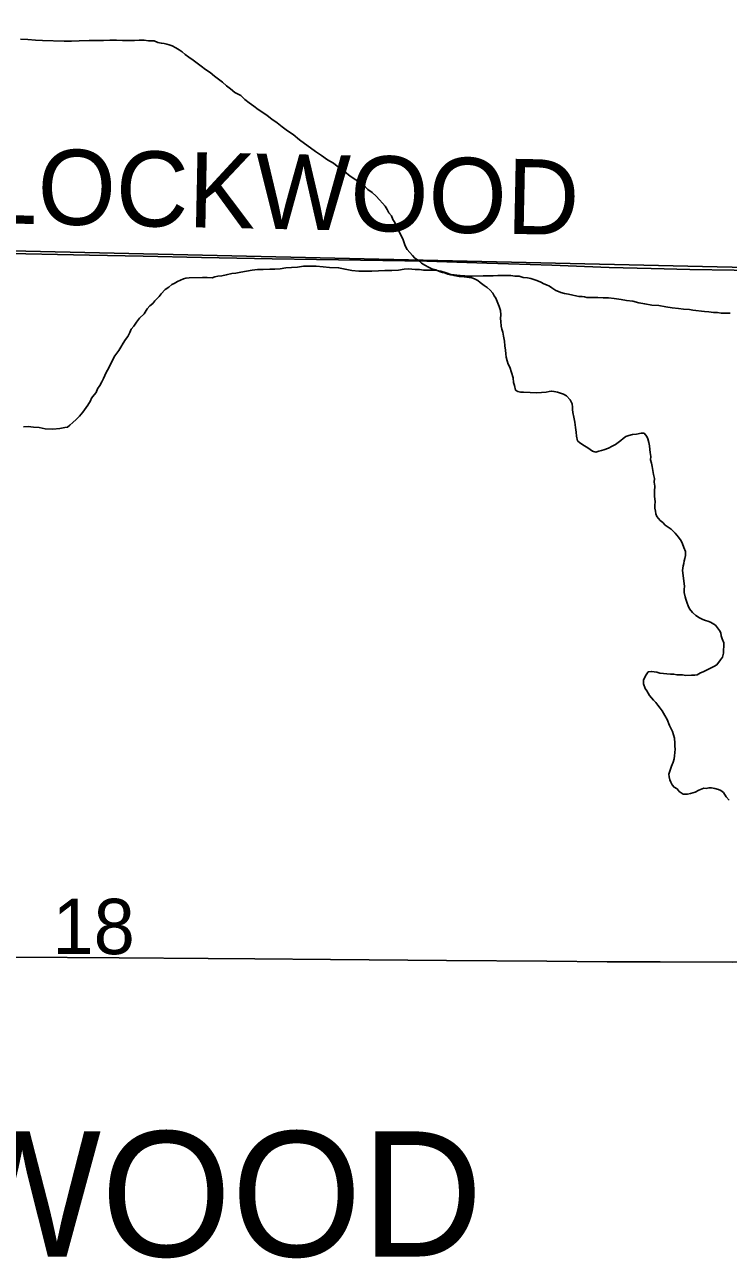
# Model space of a CAD drawing. Extents: x 2.4 to 73.1, y 4.5 to 25.6.
# Drawn here: x 43.3364 to 43.6023, y 23.2669 to 23.7342 of the extents above; entities that cross this region are included whole.
import ezdxf

# ---------------------------------------------------------------- set-up
doc = ezdxf.new("R2010")
doc.units = 0
for name, color, linetype in [('GM_X_Corporation_Text', 7, 'Continuous'), ('GM_X_Minor_River', 7, 'Continuous'), ('GM_X_Section', 7, 'Continuous'), ('GM_X_Section_Text', 7, 'Continuous'), ('GM_X_State_Route', 7, 'Continuous'), ('GM_X_Township_Road', 7, 'Continuous'), ('GM_X_Township_Road_Text', 7, 'Continuous')]:
    doc.layers.add(name, color=color, linetype=linetype)

msp = doc.modelspace()

# ---------------------------------------------------------------- linework, layer by layer
at = {"layer": 'GM_X_Minor_River'}
for points in [[(43.36078, 23.72831), (43.35697, 23.72818), (43.35412, 23.72804), (43.35126, 23.72808), (43.34309, 23.72821), (43.34043, 23.72845), (43.33758, 23.72868), (43.33473, 23.72873)], [(43.51664, 23.63939), (43.51512, 23.63941), (43.51341, 23.63925), (43.51112, 23.63929), (43.5096, 23.63931), (43.50542, 23.63919), (43.50447, 23.6392), (43.50276, 23.63923), (43.50181, 23.63925), (43.50086, 23.63945), (43.49972, 23.63947), (43.49858, 23.63968), (43.49725, 23.6397), (43.4963, 23.6399), (43.49536, 23.6403), (43.49422, 23.64051), (43.49308, 23.64091), (43.49176, 23.6415), (43.49025, 23.6419), (43.48892, 23.64249), (43.48761, 23.64327), (43.48629, 23.64405), (43.48516, 23.64502), (43.48385, 23.64599), (43.48291, 23.64696), (43.48198, 23.64811), (43.48085, 23.64927), (43.48012, 23.65061), (43.47975, 23.65176), (43.47921, 23.65329), (43.47865, 23.65443), (43.4781, 23.65558), (43.47736, 23.65692), (43.47681, 23.65807), (43.47626, 23.65941), (43.47552, 23.66056), (43.47497, 23.6619), (43.47404, 23.66305), (43.4733, 23.6644), (43.47256, 23.66555), (43.47162, 23.6667), (43.4705, 23.66805), (43.46919, 23.6694), (43.46769, 23.67075), (43.466, 23.67192), (43.46432, 23.67385), (43.4615, 23.6756), (43.45942, 23.67696), (43.45717, 23.67871), (43.4551, 23.68026), (43.45304, 23.68182), (43.45078, 23.68318), (43.44852, 23.68474), (43.44626, 23.68629), (43.44025, 23.69076), (43.43781, 23.6927), (43.43573, 23.69406), (43.43367, 23.69561), (43.43179, 23.69716), (43.42972, 23.69852), (43.42803, 23.69988), (43.42634, 23.70105), (43.42464, 23.70222), (43.42295, 23.70338), (43.42126, 23.70474), (43.41957, 23.7059), (43.41807, 23.70745), (43.41581, 23.70862), (43.41412, 23.70998), (43.41261, 23.71114), (43.41112, 23.7125), (43.40961, 23.71366), (43.40811, 23.71483), (43.40642, 23.71618), (43.40473, 23.71735), (43.40303, 23.71852), (43.40153, 23.71968), (43.40003, 23.72084), (43.39834, 23.72201), (43.39702, 23.72298), (43.39589, 23.72395), (43.39476, 23.72473), (43.39345, 23.72551), (43.39213, 23.72629), (43.39099, 23.72669), (43.39004, 23.72689), (43.3891, 23.7271), (43.38796, 23.7273), (43.38663, 23.72752), (43.38531, 23.72811), (43.38322, 23.72814), (43.38151, 23.72836), (43.37961, 23.72839), (43.37789, 23.72823), (43.37561, 23.72826), (43.37333, 23.7283), (43.37105, 23.72834), (43.36858, 23.72838), (43.3661, 23.72823), (43.36363, 23.72826), (43.36078, 23.72831)], [(43.53167, 23.59516), (43.52996, 23.59499), (43.52483, 23.59527), (43.52369, 23.59528), (43.52274, 23.59549), (43.5218, 23.59607), (43.52145, 23.59779), (43.52108, 23.59893), (43.52092, 23.60065), (43.52038, 23.60274), (43.51965, 23.60466), (43.5191, 23.6058), (43.51874, 23.60714), (43.51838, 23.60847), (43.51821, 23.60981), (43.51804, 23.61114), (43.51788, 23.61285), (43.51772, 23.61456), (43.51737, 23.61647), (43.51701, 23.61799), (43.51665, 23.61914), (43.51648, 23.62028), (43.51632, 23.62199), (43.51614, 23.62314), (43.51635, 23.62446), (43.51619, 23.62617), (43.51564, 23.6277), (43.51492, 23.62961), (43.51436, 23.63076), (43.51381, 23.63172), (43.51325, 23.63268), (43.51232, 23.63383), (43.51119, 23.6348), (43.51007, 23.63558), (43.50856, 23.63674), (43.50762, 23.63752), (43.5063, 23.63811), (43.50536, 23.6385), (43.50251, 23.63893), (43.50061, 23.63896), (43.49871, 23.63937), (43.49739, 23.63977), (43.49569, 23.64037), (43.4936, 23.64097), (43.49152, 23.64138), (43.48924, 23.64142), (43.48714, 23.64146), (43.48563, 23.64167), (43.48392, 23.6417), (43.48145, 23.64193), (43.47973, 23.64176), (43.47764, 23.64142), (43.47516, 23.64127), (43.4725, 23.64131), (43.47002, 23.64116), (43.46755, 23.64101), (43.46508, 23.64105), (43.4626, 23.64109), (43.45995, 23.64132), (43.45748, 23.64174), (43.45502, 23.64235), (43.45159, 23.64241), (43.44912, 23.64264), (43.44647, 23.64287), (43.44399, 23.64291), (43.44171, 23.64294), (43.43942, 23.6426), (43.43714, 23.64245), (43.43505, 23.64229), (43.43295, 23.64194), (43.43085, 23.64179), (43.42895, 23.64182), (43.42648, 23.64167), (43.42439, 23.6417), (43.42229, 23.64136), (43.42019, 23.64101), (43.41809, 23.64066), (43.41619, 23.64031), (43.41466, 23.64015), (43.41256, 23.63961), (43.41084, 23.63926), (43.40932, 23.63909), (43.40817, 23.63892), (43.40722, 23.63856), (43.40532, 23.63859), (43.40361, 23.63862), (43.39847, 23.63851), (43.39732, 23.63834), (43.39637, 23.63816), (43.39522, 23.63761), (43.39407, 23.63706), (43.39292, 23.63632), (43.39196, 23.63595), (43.3908, 23.63502), (43.38946, 23.63409), (43.38791, 23.63241), (43.38713, 23.63147), (43.38559, 23.62979), (43.38481, 23.62885), (43.38365, 23.62792), (43.38269, 23.6268)], [(43.60295, 23.62509), (43.60105, 23.62512), (43.59953, 23.62515), (43.5982, 23.62536), (43.59668, 23.62538), (43.59497, 23.6256), (43.59326, 23.62582), (43.58889, 23.62627), (43.58757, 23.62648), (43.58529, 23.6267), (43.58339, 23.62692), (43.58111, 23.62715), (43.57864, 23.62757), (43.57599, 23.62799), (43.57333, 23.62822), (43.57067, 23.62865), (43.5684, 23.62906), (43.56613, 23.62967), (43.56385, 23.6299), (43.56176, 23.63031), (43.55911, 23.63073), (43.55702, 23.63096), (43.55493, 23.63099), (43.55302, 23.63102), (43.55131, 23.63105), (43.54998, 23.63107), (43.54884, 23.63109), (43.54789, 23.63129), (43.54695, 23.6315), (43.5458, 23.63151), (43.54467, 23.63172), (43.54353, 23.63193), (43.54182, 23.63234), (43.54031, 23.63255), (43.53898, 23.63295), (43.53804, 23.63335), (43.53709, 23.63374), (43.53559, 23.63472), (43.53465, 23.6353), (43.53351, 23.63589), (43.53257, 23.63629), (43.53144, 23.63687), (43.52992, 23.63747), (43.52879, 23.63787), (43.52766, 23.63826), (43.52633, 23.63847), (43.52481, 23.63869), (43.52329, 23.63909), (43.52158, 23.63912), (43.52007, 23.63933), (43.51835, 23.63936), (43.51664, 23.63939)], [(43.38269, 23.6268), (43.38151, 23.62491), (43.37978, 23.62323), (43.37861, 23.62173), (43.37764, 23.62023), (43.37667, 23.6191), (43.37608, 23.61778), (43.37529, 23.61628), (43.37451, 23.61515), (43.37354, 23.61384), (43.37276, 23.61233), (43.37197, 23.61101), (43.3712, 23.61007), (43.37042, 23.60895), (43.36983, 23.60782), (43.36924, 23.60669), (43.36865, 23.60556), (43.36806, 23.60424), (43.36728, 23.60292), (43.36669, 23.6016), (43.3661, 23.60047), (43.36551, 23.59915), (43.36473, 23.59783), (43.36394, 23.59652), (43.36335, 23.5952), (43.36258, 23.59426), (43.3616, 23.59295), (43.36121, 23.592), (43.36023, 23.59031), (43.35829, 23.58768), (43.35712, 23.58618), (43.35577, 23.58487), (43.35461, 23.58375), (43.35346, 23.58282), (43.35249, 23.58207), (43.35154, 23.5819), (43.34963, 23.58155), (43.34696, 23.58121), (43.34411, 23.58145), (43.34184, 23.58186), (43.33975, 23.58209), (43.33766, 23.58231), (43.33595, 23.58215)], [(43.59999, 23.50193), (43.59963, 23.50308), (43.59946, 23.50422), (43.5989, 23.50518), (43.59816, 23.50614), (43.59741, 23.5071), (43.59553, 23.50827), (43.59458, 23.50867), (43.59364, 23.50887), (43.59269, 23.50927), (43.59137, 23.50986), (43.59005, 23.51083), (43.58874, 23.51199), (43.58762, 23.51334), (43.58707, 23.51449), (43.5867, 23.51544), (43.58616, 23.51697), (43.58598, 23.51792), (43.58562, 23.51945), (43.58564, 23.52059), (43.58567, 23.52192), (43.585, 23.52782), (43.58521, 23.52952), (43.58542, 23.53047), (43.58563, 23.53142), (43.58583, 23.53236), (43.58604, 23.5335), (43.58606, 23.53502), (43.58552, 23.53655), (43.58497, 23.53788), (43.58441, 23.53903), (43.58349, 23.54038), (43.58218, 23.54192), (43.58068, 23.54346), (43.57955, 23.54424), (43.57842, 23.54502), (43.57749, 23.54598), (43.57655, 23.54676), (43.57524, 23.5483), (43.57488, 23.54925), (43.5747, 23.55021), (43.57453, 23.55135), (43.57455, 23.55249), (43.57457, 23.55382), (43.57441, 23.55591), (43.57444, 23.55781), (43.57447, 23.55971), (43.57431, 23.56123), (43.57433, 23.56256), (43.57397, 23.56409), (43.57381, 23.56561), (43.57345, 23.56713), (43.57328, 23.56846), (43.57292, 23.56961), (43.57294, 23.57094), (43.57277, 23.57246), (43.5726, 23.5736), (43.57243, 23.57494), (43.57226, 23.57627), (43.57191, 23.5776), (43.57154, 23.57856), (43.57042, 23.57972), (43.56928, 23.57974), (43.56756, 23.57938), (43.56604, 23.57922), (43.5647, 23.57886), (43.56355, 23.5785), (43.56259, 23.57775), (43.56163, 23.57701), (43.56066, 23.57627), (43.5597, 23.57552), (43.55836, 23.57478), (43.55701, 23.57404), (43.55529, 23.5735), (43.55434, 23.57314), (43.55338, 23.57296), (43.55224, 23.5726), (43.55091, 23.573), (43.54922, 23.57417), (43.5479, 23.57495), (43.54621, 23.57612), (43.54527, 23.57689), (43.54491, 23.57861), (43.54475, 23.58013), (43.54458, 23.58184), (43.54424, 23.58394), (43.54389, 23.58584), (43.54353, 23.58756), (43.54336, 23.5887), (43.54338, 23.58965), (43.54321, 23.59079), (43.54247, 23.59232), (43.54116, 23.59386), (43.54003, 23.59445), (43.5389, 23.59485), (43.53776, 23.59525), (43.53643, 23.59546), (43.53549, 23.59566), (43.53453, 23.59549), (43.53339, 23.59532), (43.53167, 23.59516)], [(43.60264, 23.44092), (43.60152, 23.44226), (43.6004, 23.4438), (43.59946, 23.44458), (43.59852, 23.44497), (43.59719, 23.44537), (43.59586, 23.44558), (43.59491, 23.4456), (43.59396, 23.44542), (43.59301, 23.44544), (43.5911, 23.44471), (43.58975, 23.44397), (43.58803, 23.44343), (43.58689, 23.44326), (43.58518, 23.44328), (43.58367, 23.44426), (43.58293, 23.44522), (43.58179, 23.44581), (43.58105, 23.44677), (43.58049, 23.44773), (43.58013, 23.44869), (43.57995, 23.44983), (43.57978, 23.45078), (43.58038, 23.45267), (43.58078, 23.4538), (43.58137, 23.45531), (43.58177, 23.45664), (43.58198, 23.45777), (43.58221, 23.46024), (43.58204, 23.46138), (43.58206, 23.46252), (43.5819, 23.46442), (43.58118, 23.4669), (43.58007, 23.4692), (43.57916, 23.4715), (43.57823, 23.47303), (43.57731, 23.47475), (43.57656, 23.47572), (43.57563, 23.47687), (43.57488, 23.47783), (43.57395, 23.4788), (43.57245, 23.48053), (43.57153, 23.48226), (43.57079, 23.48322), (43.57024, 23.48494), (43.57027, 23.48645), (43.57125, 23.48834), (43.57203, 23.48947), (43.57317, 23.48964), (43.57431, 23.48943), (43.57526, 23.48941), (43.57639, 23.48902), (43.57772, 23.4888), (43.57905, 23.48878), (43.58038, 23.48857), (43.58171, 23.48855), (43.58285, 23.48834), (43.5838, 23.48833), (43.58494, 23.48831), (43.58627, 23.4881), (43.58836, 23.48825), (43.5895, 23.48823), (43.59046, 23.48841), (43.5918, 23.48915), (43.59276, 23.48951), (43.59678, 23.49154), (43.59793, 23.49209), (43.59929, 23.49397), (43.60007, 23.49509), (43.60048, 23.49661), (43.60049, 23.49756), (43.60052, 23.49927), (43.60054, 23.50041), (43.59999, 23.50193)]]:
    msp.add_lwpolyline(points, dxfattribs=at)
at = {"layer": 'GM_X_Section'}
for points in [[(43.12985, 24.16439), (43.63513, 24.14828), (43.62032, 23.64222), (43.11987, 23.65348), (43.11994, 23.6567), (43.12972, 24.15871)], [(43.11987, 23.65348), (43.62032, 23.64222), (43.60452, 23.14206), (43.10708, 23.16045)]]:
    msp.add_lwpolyline(points, close=True, dxfattribs=at)
at = {"layer": 'GM_X_State_Route'}
for points in [[(43.33293, 23.38163), (43.3721, 23.38134), (43.40567, 23.38104), (43.42339, 23.38089), (43.45199, 23.38071), (43.49582, 23.38037), (43.53374, 23.38005), (43.55643, 23.37986), (43.57654, 23.37977)], [(43.57654, 23.37977), (43.60369, 23.37964), (43.61457, 23.3798), (43.63788, 23.38052), (43.65497, 23.38102), (43.65716, 23.38111)]]:
    msp.add_lwpolyline(points, dxfattribs=at)
at = {"layer": 'GM_X_Township_Road'}
msp.add_lwpolyline([(43.32454, 23.64788), (43.3609, 23.64708), (43.3811, 23.64668), (43.40316, 23.64617), (43.42989, 23.64569), (43.44666, 23.64538), (43.48839, 23.6448), (43.511, 23.64409), (43.53554, 23.64325), (43.55728, 23.64247), (43.57313, 23.64207), (43.58772, 23.64168), (43.60451, 23.64137), (43.61849, 23.64109), (43.62134, 23.64103)], dxfattribs=at)

# ---------------------------------------------------------------- texts
at = {"layer": 'GM_X_Corporation_Text'}
msp.add_text('SHERWOOD', height=0.047348, rotation=0, dxfattribs=at).set_placement((43.12956, 23.26835))
at = {"layer": 'GM_X_Section_Text'}
msp.add_text('18', height=0.020928, rotation=0, dxfattribs=at).set_placement((43.34686, 23.38271))
at = {"layer": 'GM_X_Township_Road_Text'}
msp.add_text('LOCKWOOD', height=0.028409, rotation=358.8201, dxfattribs=at).set_placement((43.31988, 23.65927))

doc.saveas('drawing.dxf')
